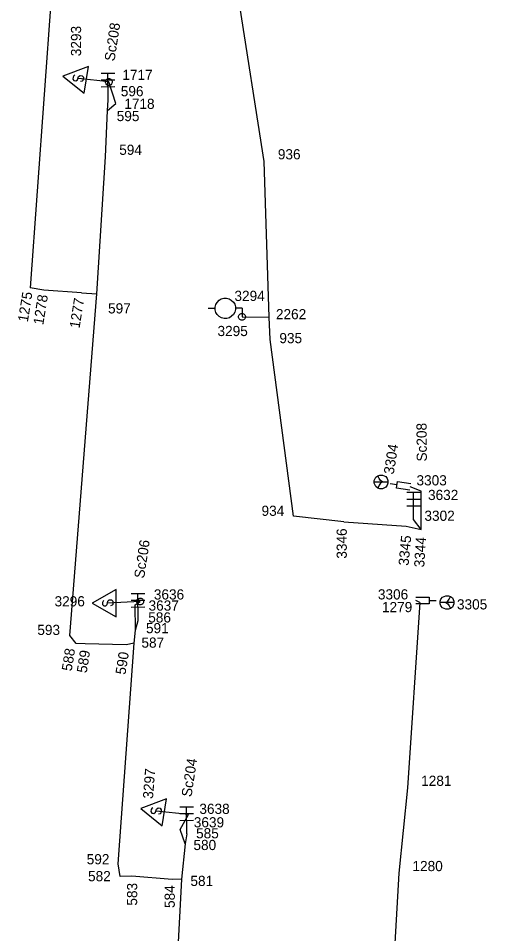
# Model space of a CAD drawing. Extents: x -535557 to -534097, y -1142175 to -1136716.
# Drawn here: x -534431.4 to -534396.9, y -1139981.2 to -1139913.8 of the extents above; entities that cross this region are included whole.
import ezdxf

# ---------------------------------------------------------------- set-up
doc = ezdxf.new("R2010")
doc.units = 0
doc.layers.add('Default', color=7, linetype='Continuous')
doc.layers.add('SS_SZDC', color=7, linetype='Continuous')

# ---------------------------------------------------------------- blocks, each defined once
blk = doc.blocks.new('POINT_DISPLAY')
at = {"layer": 'Default'}
blk.add_line((0, 0), (0, 0), dxfattribs=at)

msp = doc.modelspace()

# ---------------------------------------------------------------- linework, layer by layer
at = {"layer": 'SS_SZDC'}
for p, q in [((-534428.64, -1139907.92), (-534430.489, -1139933.6)), ((-534413.25, -1139924.29), (-534415.38, -1139910.77)), ((-534426.19, -1139917.296), (-534428.075, -1139918.01)), ((-534426.503, -1139919.271), (-534426.19, -1139917.296)), ((-534428.075, -1139918.01), (-534426.503, -1139919.271)), ((-534427.262, -1139917.987), (-534427.327, -1139918.078)), ((-534427.205, -1139917.945), (-534427.262, -1139917.987)), ((-534426.916, -1139918.041), (-534426.802, -1139917.958)), ((-534426.802, -1139917.958), (-534426.653, -1139917.982)), ((-534426.653, -1139917.982), (-534426.57, -1139918.096)), ((-534425.263, -1139917.793), (-534424.263, -1139917.786)), ((-534424.75, -1139919.79), (-534424.763, -1139917.79)), ((-534427.327, -1139918.078), (-534427.35, -1139918.226)), ((-534427.35, -1139918.226), (-534427.267, -1139918.34)), ((-534427.267, -1139918.34), (-534427.119, -1139918.364)), ((-534427.119, -1139918.364), (-534427.005, -1139918.28)), ((-534427.005, -1139918.28), (-534426.916, -1139918.041)), ((-534424.699, -1139918.44), (-534426.939, -1139918.19)), ((-534426.667, -1139918.385), (-534426.773, -1139918.418)), ((-534426.609, -1139918.343), (-534426.667, -1139918.385)), ((-534426.57, -1139918.096), (-534426.609, -1139918.343)), ((-534425.259, -1139918.293), (-534424.259, -1139918.286)), ((-534424.949, -1139918.39), (-534424.899, -1139918.29)), ((-534424.949, -1139918.49), (-534424.949, -1139918.39)), ((-534424.899, -1139918.59), (-534424.949, -1139918.49)), ((-534424.899, -1139918.29), (-534424.849, -1139918.24)), ((-534424.849, -1139918.64), (-534424.899, -1139918.59)), ((-534424.849, -1139918.24), (-534424.749, -1139918.19)), ((-534424.749, -1139918.69), (-534424.849, -1139918.64)), ((-534424.749, -1139918.19), (-534424.649, -1139918.19)), ((-534424.649, -1139918.69), (-534424.749, -1139918.69)), ((-534424.189, -1139920.03), (-534424.699, -1139918.44)), ((-534424.649, -1139918.19), (-534424.549, -1139918.24)), ((-534424.549, -1139918.64), (-534424.649, -1139918.69)), ((-534424.549, -1139918.24), (-534424.499, -1139918.29)), ((-534424.499, -1139918.59), (-534424.549, -1139918.64)), ((-534424.499, -1139918.29), (-534424.449, -1139918.39)), ((-534424.449, -1139918.49), (-534424.499, -1139918.59)), ((-534424.449, -1139918.39), (-534424.449, -1139918.49)), ((-534425.256, -1139918.793), (-534424.256, -1139918.786)), ((-534424.789, -1139920.54), (-534424.75, -1139919.79)), ((-534424.789, -1139920.54), (-534424.189, -1139920.03)), ((-534424.93, -1139923.959), (-534424.789, -1139920.54)), ((-534425.579, -1139934.04), (-534424.93, -1139923.959)), ((-534412.89, -1139935.77), (-534413.25, -1139924.29)), ((-534429.479, -1139933.76), (-534430.489, -1139933.6)), ((-534426.699, -1139933.959), (-534429.479, -1139933.76)), ((-534427.56, -1139959.19), (-534425.579, -1139934.04)), ((-534426.699, -1139933.959), (-534425.579, -1139934.04)), ((-534416.871, -1139935.024), (-534416.824, -1139934.824)), ((-534416.824, -1139934.824), (-534416.727, -1139934.672)), ((-534416.727, -1139934.672), (-534416.58, -1139934.519)), ((-534416.58, -1139934.519), (-534416.431, -1139934.417)), ((-534416.431, -1139934.417), (-534416.232, -1139934.363)), ((-534416.232, -1139934.363), (-534416.032, -1139934.36)), ((-534416.032, -1139934.36), (-534415.832, -1139934.406)), ((-534415.832, -1139934.406), (-534415.68, -1139934.504)), ((-534415.68, -1139934.504), (-534415.527, -1139934.651)), ((-534415.527, -1139934.651), (-534415.425, -1139934.799)), ((-534415.425, -1139934.799), (-534415.371, -1139934.998)), ((-534416.869, -1139935.124), (-534417.369, -1139935.133)), ((-534416.867, -1139935.224), (-534416.871, -1139935.024)), ((-534416.814, -1139935.423), (-534416.867, -1139935.224)), ((-534416.711, -1139935.572), (-534416.814, -1139935.423)), ((-534415.512, -1139935.551), (-534415.807, -1139935.806)), ((-534415.414, -1139935.399), (-534415.512, -1139935.551)), ((-534415.368, -1139935.198), (-534415.414, -1139935.399)), ((-534415.371, -1139934.998), (-534415.369, -1139935.098)), ((-534414.869, -1139935.09), (-534415.369, -1139935.098)), ((-534415.369, -1139935.098), (-534415.368, -1139935.198)), ((-534415.09, -1139935.579), (-534415.04, -1139935.529)), ((-534415.04, -1139935.529), (-534414.94, -1139935.479)), ((-534414.94, -1139935.479), (-534414.84, -1139935.479)), ((-534414.869, -1139935.09), (-534414.89, -1139935.729)), ((-534414.84, -1139935.479), (-534414.74, -1139935.529)), ((-534414.74, -1139935.529), (-534414.69, -1139935.579)), ((-534416.559, -1139935.719), (-534416.711, -1139935.572)), ((-534416.407, -1139935.816), (-534416.559, -1139935.719)), ((-534416.206, -1139935.863), (-534416.407, -1139935.816)), ((-534416.006, -1139935.859), (-534416.206, -1139935.863)), ((-534415.807, -1139935.806), (-534416.006, -1139935.859)), ((-534415.14, -1139935.679), (-534415.09, -1139935.579)), ((-534415.14, -1139935.779), (-534415.14, -1139935.679)), ((-534415.09, -1139935.879), (-534415.14, -1139935.779)), ((-534415.04, -1139935.929), (-534415.09, -1139935.879)), ((-534414.94, -1139935.979), (-534415.04, -1139935.929)), ((-534414.84, -1139935.979), (-534414.94, -1139935.979)), ((-534414.89, -1139935.729), (-534412.89, -1139935.77)), ((-534414.74, -1139935.929), (-534414.84, -1139935.979)), ((-534414.69, -1139935.879), (-534414.74, -1139935.929)), ((-534414.69, -1139935.579), (-534414.64, -1139935.679)), ((-534414.64, -1139935.779), (-534414.69, -1139935.879)), ((-534414.64, -1139935.679), (-534414.64, -1139935.779)), ((-534412.81, -1139937.399), (-534412.89, -1139935.77)), ((-534411.1, -1139950.409), (-534412.81, -1139937.399)), ((-534405.149, -1139947.789), (-534405.049, -1139947.539)), ((-534405.049, -1139947.539), (-534404.899, -1139947.439)), ((-534404.899, -1139947.439), (-534404.749, -1139947.389)), ((-534404.799, -1139947.639), (-534404.899, -1139947.439)), ((-534404.699, -1139947.789), (-534404.799, -1139947.639)), ((-534404.749, -1139947.389), (-534404.549, -1139947.389)), ((-534404.549, -1139947.389), (-534404.299, -1139947.489)), ((-534404.299, -1139947.489), (-534404.199, -1139947.639)), ((-534404.199, -1139947.639), (-534404.149, -1139947.789)), ((-534405.149, -1139947.989), (-534405.149, -1139947.789)), ((-534405.149, -1139947.889), (-534404.149, -1139947.889)), ((-534405.049, -1139948.239), (-534405.149, -1139947.989)), ((-534404.899, -1139948.339), (-534405.049, -1139948.239)), ((-534404.799, -1139948.139), (-534404.899, -1139948.339)), ((-534404.749, -1139948.389), (-534404.899, -1139948.339)), ((-534404.699, -1139947.989), (-534404.799, -1139948.139)), ((-534404.549, -1139947.889), (-534404.699, -1139947.789)), ((-534404.549, -1139947.889), (-534404.699, -1139947.989)), ((-534404.299, -1139948.289), (-534404.549, -1139948.389)), ((-534404.199, -1139948.139), (-534404.299, -1139948.289)), ((-534404.149, -1139947.989), (-534404.199, -1139948.139)), ((-534404.149, -1139947.789), (-534404.149, -1139947.989)), ((-534403.487, -1139948.103), (-534403.981, -1139948.025)), ((-534403.526, -1139948.35), (-534403.448, -1139947.856)), ((-534402.539, -1139948.506), (-534403.526, -1139948.35)), ((-534403.448, -1139947.856), (-534402.46, -1139948.013)), ((-534401.689, -1139948.579), (-534402.5, -1139948.26)), ((-534404.549, -1139948.389), (-534404.749, -1139948.389)), ((-534402.76, -1139948.649), (-534401.76, -1139948.649)), ((-534402.26, -1139950.649), (-534402.26, -1139948.649)), ((-534401.71, -1139951.389), (-534401.689, -1139948.579)), ((-534402.76, -1139949.149), (-534401.76, -1139949.149)), ((-534402.76, -1139949.649), (-534401.76, -1139949.649)), ((-534407.399, -1139950.819), (-534411.1, -1139950.409)), ((-534407.399, -1139950.819), (-534402.81, -1139951.149)), ((-534401.71, -1139951.389), (-534402.26, -1139950.649)), ((-534402.81, -1139951.149), (-534401.71, -1139951.389)), ((-534424.16, -1139955.819), (-534425.91, -1139956.819)), ((-534424.16, -1139957.819), (-534424.16, -1139955.819)), ((-534423.053, -1139956.103), (-534422.053, -1139956.096)), ((-534422.539, -1139958.1), (-534422.553, -1139956.1)), ((-534422.49, -1139956.475), (-534422.422, -1139956.453)), ((-534422.422, -1139956.453), (-534422.311, -1139956.454)), ((-534422.311, -1139956.454), (-534422.221, -1139956.499)), ((-534402.1, -1139956.37), (-534401.1, -1139956.37)), ((-534401.1, -1139956.37), (-534401.1, -1139956.87)), ((-534400.239, -1139956.52), (-534400.139, -1139956.37)), ((-534400.139, -1139956.37), (-534399.889, -1139956.27)), ((-534399.889, -1139956.27), (-534399.689, -1139956.27)), ((-534399.689, -1139956.27), (-534399.539, -1139956.32)), ((-534399.639, -1139956.52), (-534399.539, -1139956.32)), ((-534399.539, -1139956.32), (-534399.389, -1139956.42)), ((-534399.389, -1139956.42), (-534399.289, -1139956.67)), ((-534425.91, -1139956.819), (-534424.16, -1139957.819)), ((-534425.11, -1139956.669), (-534425.16, -1139956.769)), ((-534425.16, -1139956.769), (-534425.16, -1139956.919)), ((-534425.16, -1139956.919), (-534425.06, -1139957.019)), ((-534425.06, -1139956.619), (-534425.11, -1139956.669)), ((-534425.06, -1139957.019), (-534424.91, -1139957.019)), ((-534424.91, -1139957.019), (-534424.81, -1139956.919)), ((-534424.81, -1139956.919), (-534424.76, -1139956.669)), ((-534424.76, -1139956.669), (-534424.66, -1139956.569)), ((-534422.38, -1139956.7), (-534424.76, -1139956.819)), ((-534424.66, -1139956.569), (-534424.51, -1139956.569)), ((-534424.46, -1139956.969), (-534424.56, -1139957.019)), ((-534424.51, -1139956.569), (-534424.41, -1139956.669)), ((-534424.41, -1139956.919), (-534424.46, -1139956.969)), ((-534424.41, -1139956.669), (-534424.41, -1139956.919)), ((-534423.049, -1139956.603), (-534422.049, -1139956.596)), ((-534423.046, -1139957.103), (-534422.046, -1139957.096)), ((-534422.75, -1139956.94), (-534422.38, -1139956.7)), ((-534422.72, -1139958.799), (-534422.75, -1139956.94)), ((-534422.626, -1139956.742), (-534422.625, -1139956.631)), ((-534422.604, -1139956.81), (-534422.626, -1139956.742)), ((-534422.625, -1139956.631), (-534422.58, -1139956.541)), ((-534422.538, -1139956.9), (-534422.604, -1139956.81)), ((-534422.58, -1139956.541), (-534422.49, -1139956.475)), ((-534422.448, -1139956.945), (-534422.538, -1139956.9)), ((-534422.337, -1139956.946), (-534422.448, -1139956.945)), ((-534422.269, -1139956.924), (-534422.337, -1139956.946)), ((-534422.179, -1139956.858), (-534422.269, -1139956.924)), ((-534422.221, -1139956.499), (-534422.155, -1139956.589)), ((-534422.134, -1139956.768), (-534422.179, -1139956.858)), ((-534422.155, -1139956.589), (-534422.133, -1139956.657)), ((-534422.133, -1139956.657), (-534422.134, -1139956.768)), ((-534401.789, -1139956.76), (-534402.699, -1139970.42)), ((-534401.789, -1139956.76), (-534402.1, -1139956.62)), ((-534401.1, -1139956.87), (-534402.1, -1139956.87)), ((-534401.1, -1139956.62), (-534400.6, -1139956.62)), ((-534400.289, -1139956.67), (-534400.239, -1139956.52)), ((-534400.289, -1139956.87), (-534400.289, -1139956.67)), ((-534399.289, -1139956.77), (-534400.289, -1139956.77)), ((-534400.239, -1139957.02), (-534400.289, -1139956.87)), ((-534400.139, -1139957.17), (-534400.239, -1139957.02)), ((-534399.889, -1139956.77), (-534399.739, -1139956.67)), ((-534399.889, -1139956.77), (-534399.739, -1139956.87)), ((-534399.739, -1139956.67), (-534399.639, -1139956.52)), ((-534399.739, -1139956.87), (-534399.639, -1139957.02)), ((-534399.639, -1139957.02), (-534399.539, -1139957.22)), ((-534399.389, -1139957.12), (-534399.539, -1139957.22)), ((-534399.289, -1139956.87), (-534399.389, -1139957.12)), ((-534399.289, -1139956.67), (-534399.289, -1139956.87)), ((-534399.889, -1139957.27), (-534400.139, -1139957.17)), ((-534399.689, -1139957.27), (-534399.889, -1139957.27)), ((-534399.539, -1139957.22), (-534399.689, -1139957.27)), ((-534422.72, -1139958.799), (-534422.539, -1139958.1)), ((-534422.84, -1139959.77), (-534422.72, -1139958.799)), ((-534427.1, -1139959.78), (-534427.56, -1139959.19)), ((-534426.43, -1139959.819), (-534427.1, -1139959.78)), ((-534423.42, -1139959.899), (-534426.43, -1139959.819)), ((-534424, -1139976.02), (-534422.84, -1139959.77)), ((-534422.84, -1139959.77), (-534423.42, -1139959.899)), ((-534402.699, -1139970.42), (-534403.34, -1139976.7)), ((-534420.45, -1139971.236), (-534422.335, -1139971.95)), ((-534420.763, -1139973.211), (-534420.45, -1139971.236)), ((-534422.335, -1139971.95), (-534420.763, -1139973.211)), ((-534421.522, -1139971.927), (-534421.587, -1139972.018)), ((-534421.465, -1139971.885), (-534421.522, -1139971.927)), ((-534421.176, -1139971.981), (-534421.062, -1139971.898)), ((-534421.062, -1139971.898), (-534420.913, -1139971.922)), ((-534420.913, -1139971.922), (-534420.83, -1139972.036)), ((-534419.473, -1139971.813), (-534418.473, -1139971.806)), ((-534418.96, -1139973.809), (-534418.973, -1139971.81)), ((-534421.587, -1139972.018), (-534421.61, -1139972.166)), ((-534421.61, -1139972.166), (-534421.527, -1139972.28)), ((-534421.527, -1139972.28), (-534421.379, -1139972.304)), ((-534421.379, -1139972.304), (-534421.265, -1139972.22)), ((-534421.265, -1139972.22), (-534421.176, -1139971.981)), ((-534418.84, -1139972.389), (-534421.199, -1139972.129)), ((-534420.927, -1139972.325), (-534421.033, -1139972.358)), ((-534420.869, -1139972.283), (-534420.927, -1139972.325)), ((-534420.83, -1139972.036), (-534420.869, -1139972.283)), ((-534419.469, -1139972.313), (-534418.469, -1139972.306)), ((-534419.439, -1139973.479), (-534418.84, -1139972.389)), ((-534419.466, -1139972.813), (-534418.466, -1139972.806)), ((-534419.069, -1139974.549), (-534419.439, -1139973.479)), ((-534418.96, -1139973.809), (-534419.069, -1139974.549)), ((-534419.069, -1139974.549), (-534419.35, -1139977.139)), ((-534423.85, -1139976.94), (-534424, -1139976.02)), ((-534423.01, -1139976.92), (-534423.85, -1139976.94)), ((-534420.02, -1139977.159), (-534423.01, -1139976.92)), ((-534419.35, -1139977.139), (-534420.06, -1139991.079)), ((-534419.35, -1139977.139), (-534420.02, -1139977.159)), ((-534403.34, -1139976.7), (-534405.329, -1140010.309))]:
    msp.add_line(p, q, dxfattribs=at)

# ---------------------------------------------------------------- block references
for p in [(-534426.939, -1139918.19), (-534424.699, -1139918.44), (-534424.699, -1139918.44), (-534424.75, -1139919.79), (-534424.189, -1139920.03), (-534424.789, -1139920.54), (-534424.93, -1139923.959), (-534413.25, -1139924.29), (-534430.489, -1139933.6), (-534429.479, -1139933.76), (-534426.699, -1139933.959), (-534425.579, -1139934.04), (-534414.869, -1139935.09), (-534414.89, -1139935.729), (-534414.89, -1139935.729), (-534412.89, -1139935.77), (-534412.81, -1139937.399), (-534404.649, -1139947.889), (-534402.5, -1139948.26), (-534401.689, -1139948.579), (-534411.1, -1139950.409), (-534407.399, -1139950.819), (-534402.26, -1139950.649), (-534402.81, -1139951.149), (-534401.71, -1139951.389), (-534424.76, -1139956.819), (-534422.75, -1139956.94), (-534422.38, -1139956.7), (-534422.38, -1139956.7), (-534402.1, -1139956.62), (-534401.789, -1139956.76), (-534399.789, -1139956.77), (-534422.539, -1139958.1), (-534422.72, -1139958.799), (-534427.56, -1139959.19), (-534427.1, -1139959.78), (-534426.43, -1139959.819), (-534422.84, -1139959.77), (-534423.42, -1139959.899), (-534402.699, -1139970.42), (-534421.199, -1139972.129), (-534418.84, -1139972.389), (-534419.439, -1139973.479), (-534418.96, -1139973.809), (-534419.069, -1139974.549), (-534424, -1139976.02), (-534423.85, -1139976.94), (-534423.01, -1139976.92), (-534420.02, -1139977.159), (-534419.35, -1139977.139), (-534403.34, -1139976.7)]:
    msp.add_blockref('POINT_DISPLAY', p, dxfattribs=at)

# ---------------------------------------------------------------- texts
for s, rotation, p in [('3293', 90, (-534426.734, -1139916.545)), ('Sc208', 81.37566, (-534424.278, -1139916.947)), ('1275', 81, (-534430.659, -1139936.157)), ('1278', 81, (-534429.522, -1139936.363)), ('1277', 81, (-534426.853, -1139936.622)), ('Sc208', 90.37566, (-534401.279, -1139946.388)), ('3304', 81, (-534403.725, -1139947.371)), ('3346', 90, (-534407.174, -1139953.544)), ('Sc206', 81.37566, (-534422.098, -1139955.028)), ('3345', 84.6, (-534402.63, -1139954.083)), ('3344', 86.4, (-534401.476, -1139954.201)), ('588', 81, (-534427.432, -1139961.857)), ('589', 81, (-534426.327, -1139961.997)), ('590', 81, (-534423.474, -1139962.119)), ('Sc204', 81.37566, (-534418.613, -1139971.121)), ('3297', 85.5, (-534421.446, -1139971.247)), ('583', 90, (-534422.607, -1139979.091)), ('584', 90, (-534419.837, -1139979.265))]:
    msp.add_text(s, height=0.75, rotation=rotation, dxfattribs=at).set_placement(p)
for s, p in [('1717', (-534423.699, -1139918.29)), ('596', (-534423.814, -1139919.493)), ('1718', (-534423.558, -1139920.424)), ('595', (-534424.114, -1139921.325)), ('594', (-534423.93, -1139923.809)), ('936', (-534412.25, -1139924.14)), ('3294', (-534415.446, -1139934.566)), ('597', (-534424.752, -1139935.485)), ('2262', (-534412.393, -1139935.914)), ('3295', (-534416.693, -1139937.152)), ('935', (-534412.138, -1139937.676)), ('3303', (-534402.043, -1139948.147)), ('3632', (-534401.195, -1139949.225)), ('934', (-534413.45, -1139950.39)), ('3302', (-534401.459, -1139950.756)), ('3306', (-534404.885, -1139956.545)), ('3296', (-534428.691, -1139957.056)), ('3636', (-534421.38, -1139956.55)), ('3637', (-534421.77, -1139957.367)), ('1279', (-534404.587, -1139957.482)), ('3305', (-534399.064, -1139957.281)), ('586', (-534421.792, -1139958.243)), ('593', (-534429.958, -1139959.162)), ('591', (-534421.958, -1139959.031)), ('587', (-534422.295, -1139960.098)), ('1281', (-534401.699, -1139970.27)), ('3638', (-534418.028, -1139972.336)), ('3639', (-534418.439, -1139973.329)), ('585', (-534418.271, -1139974.137)), ('580', (-534418.465, -1139974.999)), ('592', (-534426.324, -1139976.047)), ('1280', (-534402.34, -1139976.55)), ('582', (-534426.225, -1139977.294)), ('581', (-534418.689, -1139977.643))]:
    msp.add_text(s, height=0.75, dxfattribs=at).set_placement(p)

doc.saveas('drawing.dxf')
